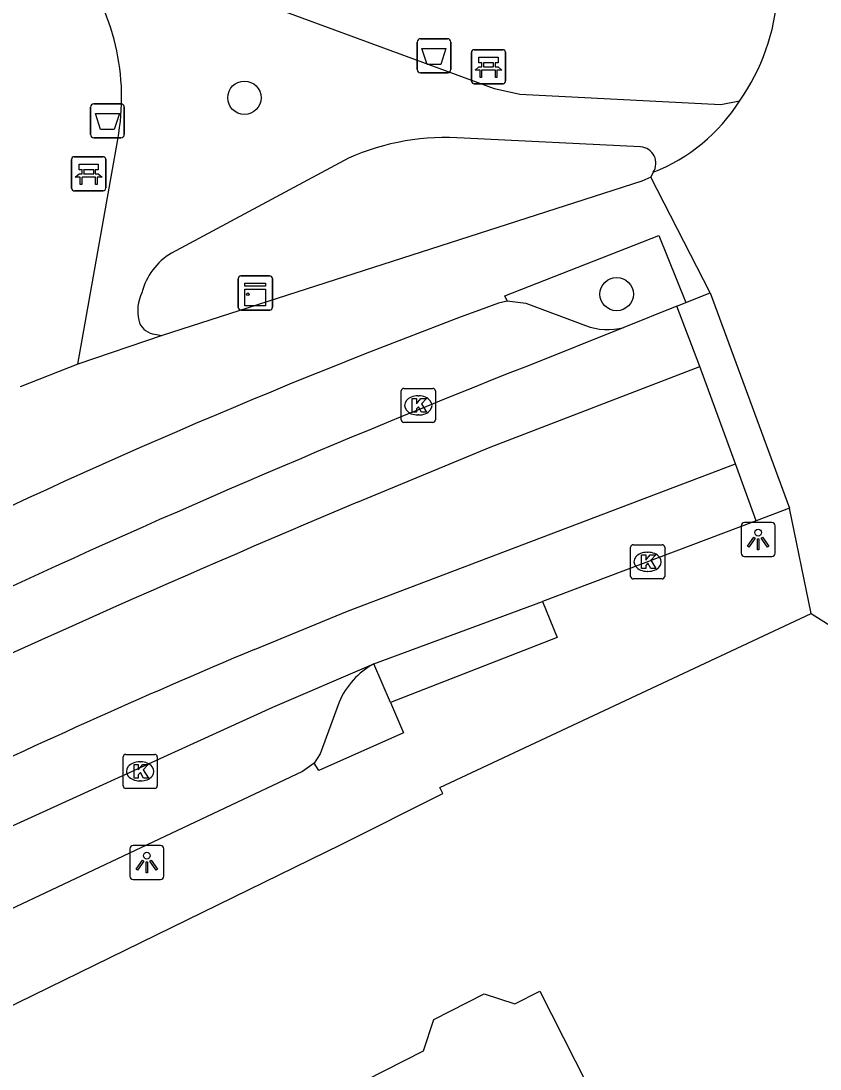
# Model space of a CAD drawing. Extents: x 161772 to 163123, y 383092 to 383917.
# Drawn here: x 162914.02 to 162937.45, y 383860.99 to 383891.72 of the extents above; entities that cross this region are included whole.
import ezdxf

# ---------------------------------------------------------------- set-up
doc = ezdxf.new("R2010")
doc.units = 0
for name, color, linetype in [('IMGEO_Afvalbak', 7, 'Continuous'), ('IMGEO_Bank', 7, 'Continuous'), ('IMGEO_Boom', 7, 'Continuous'), ('IMGEO_Kast', 7, 'Continuous'), ('IMGEO_Kolk', 7, 'Continuous'), ('IMGEO_Lichtpunt', 7, 'Continuous'), ('IMGEO_Pand', 7, 'Continuous'), ('IMGEO_Parkeervlak_open', 7, 'Continuous'), ('IMGEO_Rijbaan_lokaal_gesloten', 7, 'Continuous'), ('IMGEO_Rijbaan_lokaal_open', 7, 'Continuous'), ('IMGEO_Voetpad_open', 7, 'Continuous')]:
    doc.layers.add(name, color=color, linetype=linetype)

msp = doc.modelspace()

# ---------------------------------------------------------------- linework, layer by layer
at = {"layer": 'IMGEO_Afvalbak'}
for p, q in [((162925.633, 383890.297), (162925.633, 383891.097)), ((162925.633, 383891.097), (162925.633, 383890.297)), ((162925.733, 383891.197), (162926.523, 383891.197)), ((162926.523, 383891.197), (162925.733, 383891.197)), ((162926.623, 383891.097), (162926.623, 383890.297)), ((162926.623, 383890.297), (162926.623, 383891.097)), ((162926.523, 383890.197), (162925.733, 383890.197)), ((162925.733, 383890.197), (162926.523, 383890.197)), ((162916.06, 383888.39), (162916.06, 383889.19)), ((162916.06, 383889.19), (162916.06, 383888.39)), ((162916.16, 383889.29), (162916.95, 383889.29)), ((162916.95, 383889.29), (162916.16, 383889.29)), ((162917.05, 383889.19), (162917.05, 383888.39)), ((162917.05, 383888.39), (162917.05, 383889.19)), ((162916.95, 383888.29), (162916.16, 383888.29)), ((162916.16, 383888.29), (162916.95, 383888.29))]:
    msp.add_line(p, q, dxfattribs=at)
for points in [[(162925.776, 383890.911), (162926.48, 383890.911), (162926.331, 383890.441), (162925.925, 383890.441), (162925.776, 383890.911)], [(162916.203, 383889.004), (162916.907, 383889.004), (162916.758, 383888.534), (162916.352, 383888.534), (162916.203, 383889.004)]]:
    msp.add_lwpolyline(points, dxfattribs=at)
for centre, start, end in [((162925.733, 383891.097), 90, 180), ((162925.733, 383891.097), 90, 180), ((162926.523, 383891.097), 0, 90), ((162926.523, 383891.097), 360, 90), ((162925.733, 383890.297), 180, 270), ((162925.733, 383890.297), 180, 270), ((162926.523, 383890.297), 270, 0), ((162926.523, 383890.297), 270, 0), ((162916.16, 383889.19), 90, 180), ((162916.16, 383889.19), 90, 180), ((162916.95, 383889.19), 0, 90), ((162916.95, 383889.19), 360, 90), ((162916.16, 383888.39), 180, 270), ((162916.16, 383888.39), 180, 270), ((162916.95, 383888.39), 270, 0), ((162916.95, 383888.39), 270, 0)]:
    msp.add_arc(centre, 0.1, start, end, dxfattribs=at)
at = {"layer": 'IMGEO_Bank'}
for p, q in [((162927.227, 383889.95), (162927.227, 383890.791)), ((162927.227, 383890.791), (162927.227, 383889.95)), ((162927.302, 383890.875), (162928.143, 383890.875)), ((162928.143, 383890.875), (162927.302, 383890.875)), ((162928.227, 383890.8), (162928.227, 383889.959)), ((162928.227, 383889.959), (162928.227, 383890.8)), ((162927.536, 383890.381), (162927.536, 383890.487)), ((162927.58, 383890.487), (162927.58, 383890.381)), ((162927.868, 383890.493), (162927.586, 383890.493)), ((162927.874, 383890.381), (162927.874, 383890.487)), ((162927.918, 383890.487), (162927.918, 383890.381)), ((162927.924, 383890.273), (162927.531, 383890.273)), ((162927.586, 383890.375), (162927.868, 383890.375)), ((162928.152, 383889.875), (162927.311, 383889.875)), ((162927.311, 383889.875), (162928.152, 383889.875)), ((162915.507, 383886.812), (162915.507, 383887.653)), ((162915.507, 383887.653), (162915.507, 383886.812)), ((162915.582, 383887.737), (162916.423, 383887.737)), ((162916.423, 383887.737), (162915.582, 383887.737)), ((162916.507, 383887.662), (162916.507, 383886.821)), ((162916.507, 383886.821), (162916.507, 383887.662)), ((162915.816, 383887.243), (162915.816, 383887.349)), ((162915.86, 383887.349), (162915.86, 383887.243)), ((162916.148, 383887.355), (162915.866, 383887.355)), ((162916.154, 383887.243), (162916.154, 383887.349)), ((162916.198, 383887.349), (162916.198, 383887.243)), ((162916.204, 383887.135), (162915.811, 383887.135)), ((162915.866, 383887.237), (162916.148, 383887.237)), ((162916.432, 383886.737), (162915.591, 383886.737)), ((162915.591, 383886.737), (162916.432, 383886.737))]:
    msp.add_line(p, q, dxfattribs=at)
for points in [[(162927.53, 383890.493), (162927.444, 383890.493), (162927.444, 383890.654), (162928.007, 383890.654), (162928.007, 383890.493), (162927.924, 383890.493)], [(162927.474, 383890.273), (162927.332, 383890.273), (162927.444, 383890.375), (162927.53, 383890.375)], [(162927.524, 383890.266), (162927.524, 383890.059), (162927.481, 383890.059), (162927.481, 383890.266)], [(162927.924, 383890.375), (162928.007, 383890.375), (162928.119, 383890.273), (162927.98, 383890.273)], [(162927.974, 383890.266), (162927.974, 383890.059), (162927.93, 383890.059), (162927.93, 383890.266)], [(162915.81, 383887.355), (162915.724, 383887.355), (162915.724, 383887.516), (162916.287, 383887.516), (162916.287, 383887.355), (162916.204, 383887.355)], [(162915.754, 383887.135), (162915.612, 383887.135), (162915.724, 383887.237), (162915.81, 383887.237)], [(162915.804, 383887.128), (162915.804, 383886.921), (162915.761, 383886.921), (162915.761, 383887.128)], [(162916.204, 383887.237), (162916.287, 383887.237), (162916.399, 383887.135), (162916.26, 383887.135)], [(162916.254, 383887.128), (162916.254, 383886.921), (162916.21, 383886.921), (162916.21, 383887.128)]]:
    msp.add_lwpolyline(points, dxfattribs=at)
for centre, radius, start, end in [((162927.305, 383890.797), 0.0779, 92.4484, 184.2845), ((162927.305, 383890.797), 0.0779, 92.4484, 184.2845), ((162928.149, 383890.797), 0.0779, 2.4484, 94.2845), ((162928.149, 383890.797), 0.0779, 2.4484, 94.2845), ((162927.529, 383890.486), 0.00671, 2.8957, 87.1043), ((162927.586, 383890.486), 0.00671, 92.8957, 177.1043), ((162927.868, 383890.486), 0.00671, 2.8957, 87.1043), ((162927.925, 383890.486), 0.00671, 92.8957, 177.1043), ((162927.474, 383890.266), 0.00671, 2.8957, 87.1043), ((162927.531, 383890.266), 0.00671, 92.8957, 177.1043), ((162927.529, 383890.382), 0.00671, 272.8957, 357.1043), ((162927.586, 383890.382), 0.00671, 182.8957, 267.1043), ((162927.868, 383890.382), 0.00671, 272.8957, 357.1043), ((162927.925, 383890.382), 0.00671, 182.8957, 267.1043), ((162927.923, 383890.266), 0.00671, 2.8957, 87.1043), ((162927.98, 383890.266), 0.00671, 92.8957, 177.1043), ((162927.305, 383889.953), 0.0779, 182.4484, 274.2845), ((162927.305, 383889.953), 0.0779, 182.4484, 274.2845), ((162928.149, 383889.953), 0.0779, 272.4484, 4.2845), ((162928.149, 383889.953), 0.0779, 272.4484, 4.2845), ((162915.585, 383887.659), 0.0779, 92.4484, 184.2845), ((162915.585, 383887.659), 0.0779, 92.4484, 184.2845), ((162916.429, 383887.659), 0.0779, 2.4484, 94.2845), ((162916.429, 383887.659), 0.0779, 2.4484, 94.2845), ((162915.809, 383887.348), 0.00671, 2.8957, 87.1043), ((162915.866, 383887.348), 0.00671, 92.8957, 177.1043), ((162916.148, 383887.348), 0.00671, 2.8957, 87.1043), ((162916.205, 383887.348), 0.00671, 92.8957, 177.1043), ((162915.754, 383887.128), 0.00671, 2.8957, 87.1043), ((162915.811, 383887.128), 0.00671, 92.8957, 177.1043), ((162915.809, 383887.244), 0.00671, 272.8957, 357.1043), ((162915.866, 383887.244), 0.00671, 182.8957, 267.1043), ((162916.148, 383887.244), 0.00671, 272.8957, 357.1043), ((162916.205, 383887.244), 0.00671, 182.8957, 267.1043), ((162916.203, 383887.128), 0.00671, 2.8957, 87.1043), ((162916.26, 383887.128), 0.00671, 92.8957, 177.1043), ((162915.585, 383886.815), 0.0779, 182.4484, 274.2845), ((162915.585, 383886.815), 0.0779, 182.4484, 274.2845), ((162916.429, 383886.815), 0.0779, 272.4484, 4.2845), ((162916.429, 383886.815), 0.0779, 272.4484, 4.2845)]:
    msp.add_arc(centre, radius, start, end, dxfattribs=at)
at = {"layer": 'IMGEO_Boom'}
for centre in [(162920.572, 383889.466), (162931.484, 383883.708)]:
    msp.add_circle(centre, 0.489, dxfattribs=at)
at = {"layer": 'IMGEO_Kast'}
for p, q in [((162920.393, 383883.316), (162920.393, 383884.157)), ((162920.393, 383884.157), (162920.393, 383883.316)), ((162920.468, 383884.241), (162921.309, 383884.241)), ((162921.309, 383884.241), (162920.468, 383884.241)), ((162921.393, 383884.166), (162921.393, 383883.325)), ((162921.393, 383883.325), (162921.393, 383884.166)), ((162921.318, 383883.241), (162920.477, 383883.241)), ((162920.477, 383883.241), (162921.318, 383883.241))]:
    msp.add_line(p, q, dxfattribs=at)
for points in [[(162920.588, 383884.031), (162921.188, 383884.031), (162921.188, 383883.946), (162920.588, 383883.946), (162920.588, 383884.031)], [(162920.588, 383883.856), (162921.188, 383883.856), (162921.188, 383883.367), (162920.588, 383883.367), (162920.588, 383883.856)]]:
    msp.add_lwpolyline(points, dxfattribs=at)
msp.add_circle((162920.672, 383883.705), 0.0377, dxfattribs=at)
for centre, start, end in [((162920.471, 383884.163), 92.4484, 184.2845), ((162920.471, 383884.163), 92.4484, 184.2845), ((162921.315, 383884.163), 2.4484, 94.2845), ((162921.315, 383884.163), 2.4484, 94.2845), ((162920.471, 383883.319), 182.4484, 274.2845), ((162920.471, 383883.319), 182.4484, 274.2845), ((162921.315, 383883.319), 272.4484, 4.2845), ((162921.315, 383883.319), 272.4484, 4.2845)]:
    msp.add_arc(centre, 0.0779, start, end, dxfattribs=at)
at = {"layer": 'IMGEO_Kolk'}
for p, q in [((162925.244, 383880.946), (162926.096, 383880.946)), ((162925.169, 383880.02), (162925.169, 383880.872)), ((162925.657, 383880.726), (162925.682, 383880.726)), ((162926.17, 383880.872), (162926.17, 383880.02)), ((162925.68, 383880.166), (162925.655, 383880.166)), ((162926.096, 383879.946), (162925.244, 383879.946)), ((162931.891, 383875.436), (162931.891, 383876.288)), ((162931.966, 383876.362), (162932.818, 383876.362)), ((162932.892, 383876.288), (162932.892, 383875.436)), ((162932.379, 383876.142), (162932.404, 383876.142)), ((162932.818, 383875.362), (162931.966, 383875.362)), ((162932.402, 383875.582), (162932.377, 383875.582)), ((162917.016, 383869.292), (162917.016, 383870.144)), ((162917.091, 383870.218), (162917.943, 383870.218)), ((162918.017, 383870.144), (162918.017, 383869.292)), ((162917.504, 383869.998), (162917.529, 383869.998)), ((162917.943, 383869.218), (162917.091, 383869.218)), ((162917.527, 383869.438), (162917.502, 383869.438))]:
    msp.add_line(p, q, dxfattribs=at)
for points in [[(162925.244, 383880.946), (162926.096, 383880.946)], [(162925.169, 383880.02), (162925.169, 383880.872)], [(162925.49, 383880.646), (162925.613, 383880.646), (162925.613, 383880.495), (162925.743, 383880.646), (162925.907, 383880.646), (162925.761, 383880.495), (162925.914, 383880.246), (162925.762, 383880.246), (162925.677, 383880.41), (162925.613, 383880.343), (162925.613, 383880.246), (162925.49, 383880.246), (162925.49, 383880.646)], [(162926.17, 383880.872), (162926.17, 383880.02)], [(162926.096, 383879.946), (162925.244, 383879.946)], [(162931.891, 383875.436), (162931.891, 383876.288)], [(162931.966, 383876.362), (162932.818, 383876.362)], [(162932.892, 383876.288), (162932.892, 383875.436)], [(162932.212, 383876.062), (162932.335, 383876.062), (162932.335, 383875.911), (162932.465, 383876.062), (162932.629, 383876.062), (162932.483, 383875.911), (162932.636, 383875.662), (162932.484, 383875.662), (162932.399, 383875.826), (162932.335, 383875.759), (162932.335, 383875.662), (162932.212, 383875.662), (162932.212, 383876.062)], [(162932.818, 383875.362), (162931.966, 383875.362)], [(162917.016, 383869.292), (162917.016, 383870.144)], [(162917.091, 383870.218), (162917.943, 383870.218)], [(162918.017, 383870.144), (162918.017, 383869.292)], [(162917.337, 383869.918), (162917.46, 383869.918), (162917.46, 383869.767), (162917.59, 383869.918), (162917.754, 383869.918), (162917.608, 383869.767), (162917.761, 383869.518), (162917.609, 383869.518), (162917.524, 383869.682), (162917.46, 383869.615), (162917.46, 383869.518), (162917.337, 383869.518), (162917.337, 383869.918)], [(162917.943, 383869.218), (162917.091, 383869.218)]]:
    msp.add_lwpolyline(points, dxfattribs=at)
for centre, start, end in [((162925.246, 383880.87), 91.552, 178.448), ((162925.246, 383880.87), 91.552, 178.448), ((162926.094, 383880.87), 1.552, 88.448), ((162926.094, 383880.87), 1.552, 88.448), ((162925.246, 383880.022), 181.552, 268.448), ((162925.246, 383880.022), 181.552, 268.448), ((162926.094, 383880.022), 271.552, 358.448), ((162926.094, 383880.022), 271.552, 358.448), ((162931.968, 383876.286), 91.552, 178.448), ((162931.968, 383876.286), 91.552, 178.448), ((162932.816, 383876.286), 1.552, 88.448), ((162932.816, 383876.286), 1.552, 88.448), ((162931.968, 383875.438), 181.552, 268.448), ((162931.968, 383875.438), 181.552, 268.448), ((162932.816, 383875.438), 271.552, 358.448), ((162932.816, 383875.438), 271.552, 358.448), ((162917.093, 383870.142), 91.552, 178.448), ((162917.093, 383870.142), 91.552, 178.448), ((162917.941, 383870.142), 1.552, 88.448), ((162917.941, 383870.142), 1.552, 88.448), ((162917.093, 383869.294), 181.552, 268.448), ((162917.093, 383869.294), 181.552, 268.448), ((162917.941, 383869.294), 271.552, 358.448), ((162917.941, 383869.294), 271.552, 358.448)]:
    msp.add_arc(centre, 0.0765, start, end, dxfattribs=at)
for centre, major_axis, ratio, start_param, end_param in [((162925.656, 383880.446), (-0.387, 0.002), 0.722429, 4.712389, 7.853982), ((162925.681, 383880.446), (-0.39, 0.002), 0.717154, 1.570796, 4.712389), ((162932.378, 383875.862), (-0.387, 0.002), 0.722429, 4.712389, 7.853982), ((162932.403, 383875.862), (-0.39, 0.002), 0.717154, 1.570796, 4.712389), ((162917.503, 383869.718), (-0.387, 0.002), 0.722429, 4.712389, 7.853982), ((162917.528, 383869.718), (-0.39, 0.002), 0.717154, 1.570796, 4.712389)]:
    msp.add_ellipse(centre, major_axis=major_axis, ratio=ratio, start_param=start_param, end_param=end_param, dxfattribs=at)
at = {"layer": 'IMGEO_Lichtpunt'}
for p, q in [((162935.133, 383876.92), (162935.133, 383876.113)), ((162935.133, 383876.92), (162935.133, 383876.113)), ((162936.035, 383877.015), (162935.227, 383877.015)), ((162936.035, 383877.015), (162935.227, 383877.015)), ((162936.129, 383876.113), (162936.129, 383876.92)), ((162936.129, 383876.113), (162936.129, 383876.92)), ((162935.227, 383876.019), (162936.035, 383876.019)), ((162935.227, 383876.019), (162936.035, 383876.019)), ((162917.212, 383867.45), (162917.212, 383866.643)), ((162917.212, 383867.45), (162917.212, 383866.643)), ((162918.114, 383867.545), (162917.306, 383867.545)), ((162918.114, 383867.545), (162917.306, 383867.545)), ((162918.208, 383866.643), (162918.208, 383867.45)), ((162918.208, 383866.643), (162918.208, 383867.45)), ((162917.306, 383866.549), (162918.114, 383866.549)), ((162917.306, 383866.549), (162918.114, 383866.549))]:
    msp.add_line(p, q, dxfattribs=at)
for points in [[(162935.507, 383876.584), (162935.546, 383876.556), (162935.358, 383876.294), (162935.32, 383876.321), (162935.507, 383876.584)], [(162935.719, 383876.556), (162935.757, 383876.583), (162935.944, 383876.321), (162935.905, 383876.293), (162935.719, 383876.556)], [(162935.609, 383876.536), (162935.656, 383876.536), (162935.656, 383876.214), (162935.609, 383876.214), (162935.609, 383876.536)], [(162917.586, 383867.114), (162917.625, 383867.086), (162917.437, 383866.824), (162917.399, 383866.851), (162917.586, 383867.114)], [(162917.688, 383867.066), (162917.735, 383867.066), (162917.735, 383866.744), (162917.688, 383866.744), (162917.688, 383867.066)], [(162917.798, 383867.086), (162917.836, 383867.113), (162918.023, 383866.851), (162917.984, 383866.823), (162917.798, 383867.086)]]:
    msp.add_lwpolyline(points, dxfattribs=at)
for centre in [(162935.632, 383876.718), (162917.711, 383867.248)]:
    msp.add_circle(centre, 0.0994, dxfattribs=at)
for centre, start, end in [((162935.227, 383876.92), 90, 180), ((162935.227, 383876.92), 90, 180), ((162936.035, 383876.92), 0, 90), ((162936.035, 383876.92), 0, 90), ((162935.227, 383876.113), 180, 270), ((162935.227, 383876.113), 180, 270), ((162936.035, 383876.113), 270, 0), ((162936.035, 383876.113), 270, 360), ((162917.306, 383867.45), 90, 180), ((162917.306, 383867.45), 90, 180), ((162918.114, 383867.45), 0, 90), ((162918.114, 383867.45), 0, 90), ((162917.306, 383866.643), 180, 270), ((162917.306, 383866.643), 180, 270), ((162918.114, 383866.643), 270, 0), ((162918.114, 383866.643), 270, 360)]:
    msp.add_arc(centre, 0.0946, start, end, dxfattribs=at)
at = {"layer": 'IMGEO_Pand'}
msp.add_lwpolyline([(162920.49, 383857.514), (162922.392, 383858.478), (162921.864, 383859.518), (162925.823, 383861.524), (162926.125, 383862.448), (162927.604, 383863.198), (162928.499, 383862.905), (162929.229, 383863.275), (162932.676, 383856.474), (162933.625, 383856.163), (162934.412, 383854.611), (162934.1, 383853.656), (162935.864, 383850.178), (162931.508, 383847.97), (162930.791, 383849.386), (162929.257, 383848.609), (162931.61, 383843.965), (162929.65, 383842.971)], dxfattribs=at)
at = {"layer": 'IMGEO_Parkeervlak_open'}
for points in [[(162928.277, 383883.512), (162928.818, 383883.448), (162930.568, 383882.79)], [(162923.35, 383871.746), (162922.792, 383870.231), (162922.613, 383869.958)]]:
    msp.add_lwpolyline(points, dxfattribs=at)
for centre, radius, start, end in [((162931.218, 383884.519), 1.848, 249.389, 284.9166), ((162925.42, 383870.897), 2.237, 118.0751, 157.6978)]:
    msp.add_arc(centre, radius, start, end, dxfattribs=at)
at = {"layer": 'IMGEO_Rijbaan_lokaal_gesloten'}
for points in [[(162933.246, 383883.357), (162931.694, 383882.734)], [(162933.923, 383881.59), (162933.246, 383883.357)], [(162931.694, 383882.734), (162928.87, 383881.602)], [(162923.882, 383877.61), (162927.778, 383879.223), (162933.923, 383881.59)], [(162920.871, 383873.294), (162923.592, 383874.415), (162934.966, 383878.738)], [(162935.572, 383877.068), (162934.966, 383878.738)], [(162935.572, 383877.068), (162929.31, 383874.695)], [(162924.367, 383872.871), (162929.31, 383874.695)], [(162891.165, 383856.808), (162897.912, 383860.279), (162911.785, 383867.221), (162921.403, 383871.604), (162924.367, 383872.871)]]:
    msp.add_lwpolyline(points, dxfattribs=at)
for centre, radius, start, end in [((163034.536, 383613.477), 288.195, 111.50906, 115.04953), ((163088.429, 383487.177), 423.69, 112.85286, 117.60409), ((163006.657, 383669.346), 221.256, 112.81292, 115.59787)]:
    msp.add_arc(centre, radius, start, end, dxfattribs=at)
at = {"layer": 'IMGEO_Rijbaan_lokaal_open'}
msp.add_lwpolyline([(162934.966, 383878.738), (162933.923, 383881.59)], dxfattribs=at)
at = {"layer": 'IMGEO_Voetpad_open'}
for points in [[(162935.084, 383889.367), (162934.541, 383889.256), (162928.648, 383889.56), (162927.901, 383889.723), (162919.021, 383892.996), (162917.357, 383893.802), (162916.765, 383894.262), (162914.138, 383897.34)], [(162932.185, 383888.025), (162927.014, 383888.283)], [(162915.693, 383881.653), (162916.857, 383888.245)], [(162923.622, 383887.698), (162918.437, 383884.911)], [(162932.482, 383887.135), (162932.223, 383887.02), (162918.156, 383882.496)], [(162932.558, 383887.282), (162932.482, 383887.135)], [(162934.229, 383883.751), (162932.482, 383887.135)], [(162928.277, 383883.512), (162928.209, 383883.661), (162932.719, 383885.424), (162933.507, 383883.461)], [(162933.507, 383883.461), (162934.229, 383883.751)], [(162934.229, 383883.751), (162936.555, 383877.435)], [(162928.021, 383883.449), (162928.277, 383883.512)], [(162933.246, 383883.357), (162933.507, 383883.461)], [(162918.156, 383882.496), (162915.693, 383881.653)], [(162917.878, 383882.549), (162918.156, 383882.496)], [(162915.693, 383881.653), (162913.995, 383880.99)], [(162936.555, 383877.435), (162935.572, 383877.068)], [(162937.187, 383874.349), (162936.555, 383877.435)], [(162929.31, 383874.695), (162929.735, 383873.64), (162924.853, 383871.735)], [(162861.605, 383834.552), (162865.878, 383837.444), (162871.018, 383840.607), (162889.453, 383850.973), (162892.254, 383852.343), (162923.405, 383867.578), (162926.384, 383869.067), (162926.296, 383869.247), (162937.187, 383874.349)], [(162937.187, 383874.349), (162941.098, 383871.872), (162961.731, 383830.778), (162972.528, 383809.655), (162974.201, 383806.382)], [(162924.853, 383871.735), (162924.367, 383872.871)], [(162924.853, 383871.735), (162925.232, 383870.851), (162922.757, 383869.742), (162922.613, 383869.958)], [(162922.613, 383869.958), (162922.277, 383869.719), (162906.327, 383862.189), (162894.821, 383856.456)]]:
    msp.add_lwpolyline(points, dxfattribs=at)
for centre, radius, start, end in [((162929.985, 383892.952), 6.233, 324.8882, 88.4845), ((162910.332, 383889.477), 6.641, 349.3104, 37.3006), ((162930.652, 383892.163), 5.24, 291.3255, 327.7481), ((162926.49, 383881.197), 7.105, 85.7676, 113.8028), ((162932.153, 383887.544), 0.482, 327.1346, 86.1804), ((162919.371, 383883.307), 1.856, 120.2208, 166.1659), ((162918.594, 383883.227), 1.151, 152.9126, 194.22), ((162993.776, 383705.385), 189.817, 110.2681, 116.04093), ((162917.977, 383883.049), 0.51, 191.8944, 258.8263)]:
    msp.add_arc(centre, radius, start, end, dxfattribs=at)

doc.saveas('drawing.dxf')
